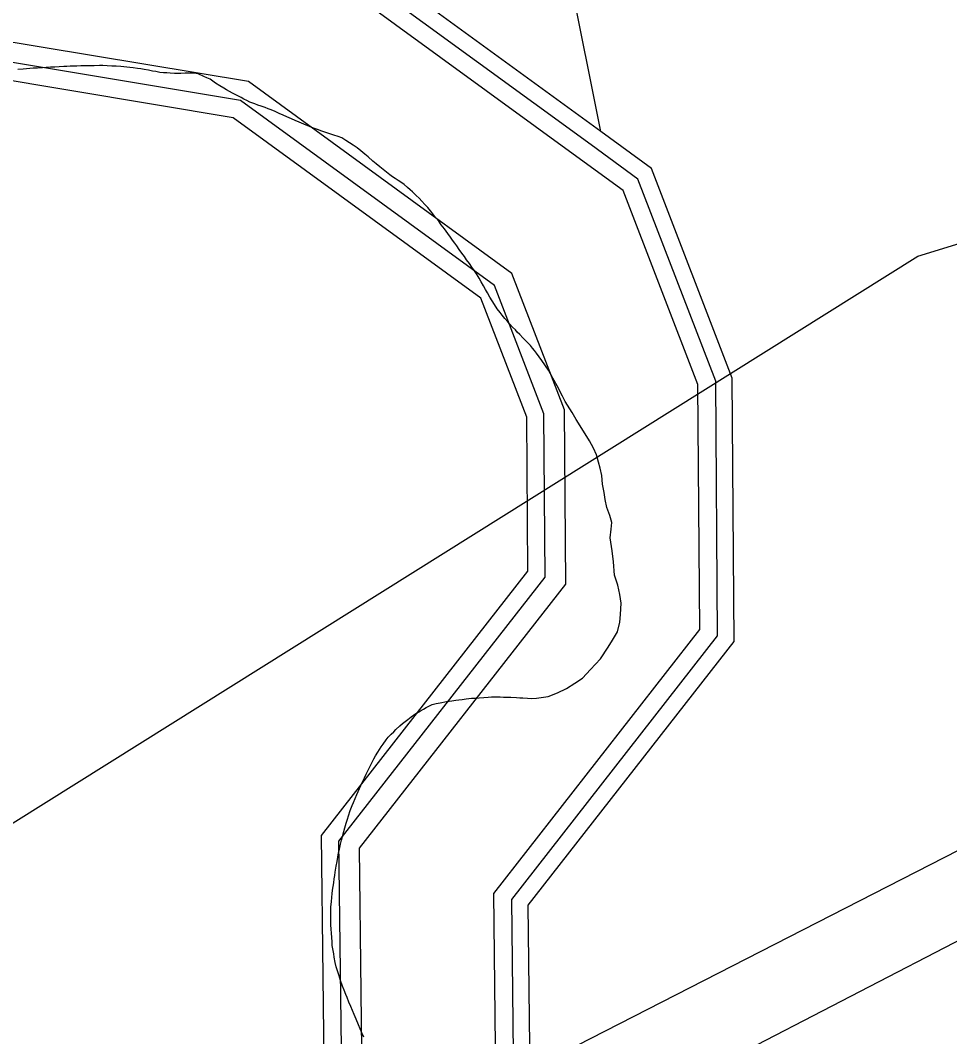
# Model space of a CAD drawing. Extents: x 2206922 to 2357709, y 510027 to 673830.
# Drawn here: x 2297027 to 2297879, y 608787 to 609718 of the extents above; entities that cross this region are included whole.
import ezdxf

# ---------------------------------------------------------------- set-up
doc = ezdxf.new("R2010")
doc.units = 0
for name, color, linetype in [('Exist Boundary Political City Limit New', 7, 'Continuous'), ('Exist Hydrographic Buffer Line', 7, 'Continuous'), ('Exist Hydrographic Misc Water Feature', 7, 'Continuous'), ('Exist Hydrographic River Shore', 7, 'Continuous'), ('Exist Utilities Electrical Transmission Line', 7, 'Continuous'), ('Map Preparation Boundary City Limit Buffer Line', 7, 'Continuous')]:
    doc.layers.add(name, color=color, linetype=linetype)

msp = doc.modelspace()

# ---------------------------------------------------------------- linework, layer by layer
at = {"layer": 'Exist Boundary Political City Limit New'}
for points in [[(2297264, 609633), (2297260.5, 609634.62), (2297256.75, 609636.12), (2297254, 609637.25), (2297251.25, 609638.25), (2297247.5, 609639.56), (2297244.5, 609640.56), (2297241.75, 609641.62), (2297237.25, 609643.38), (2297234.5, 609644.81), (2297231.75, 609646.12), (2297229.25, 609647.44), (2297221.25, 609651.44), (2297218.5, 609653.06), (2297215.75, 609654.56), (2297213.25, 609656.12), (2297209.75, 609658.19), (2297205.75, 609660.75), (2297203.25, 609662.44), (2297200.75, 609664.31), (2297197.75, 609665.44), (2297195, 609666.94), (2297189.75, 609669.25), (2297185.75, 609669.75), (2297182, 609669.81), (2297178, 609669.81), (2297173.75, 609669.69), (2297168, 609669.69), (2297164, 609669.88), (2297161, 609670.06), (2297158, 609670.25), (2297154.75, 609670.56), (2297151, 609671.25), (2297148, 609671.81), (2297144.25, 609672.5), (2297140.25, 609673.25), (2297137.25, 609673.81), (2297134.25, 609674.19), (2297130.25, 609674.62), (2297127.25, 609675), (2297124.25, 609675.31), (2297119, 609675.81), (2297114.5, 609676.12), (2297110.5, 609676.31), (2297106.5, 609676.5), (2297102.25, 609676.75), (2297099.25, 609676.75), (2297094.5, 609676.69), (2297090.5, 609676.69), (2297086.25, 609676.62), (2297082.25, 609676.5), (2297078.5, 609676.38), (2297075.5, 609676.25), (2297072.5, 609676.12), (2297069.5, 609676.06), (2297066.75, 609675.94), (2297062.5, 609675.75), (2297058.5, 609675.5), (2297054.5, 609675.31), (2297050.5, 609675.06), (2297047, 609674.88), (2297042.5, 609674.56), (2297038.5, 609674.31), (2297035.5, 609674.12), (2297032.5, 609673.88), (2297029.25, 609673.56), (2297024.5, 609673.12)], [(2297560.5, 609293.38), (2297559.75, 609301.06), (2297558.25, 609307.81), (2297556.75, 609313.38), (2297554.75, 609320.25), (2297552, 609326.19), (2297548.5, 609333.06), (2297543, 609341.94), (2297536.25, 609352.38), (2297532.5, 609359.06), (2297526.25, 609368.94), (2297523.75, 609373.81), (2297518.75, 609383.44), (2297515, 609390.44), (2297511, 609397.81), (2297504.75, 609406.5), (2297500, 609413.19), (2297498, 609415.69), (2297496.25, 609418), (2297494.25, 609420.25), (2297491.5, 609423.06), (2297487.25, 609427.31), (2297484.5, 609430.31), (2297482.25, 609432.5), (2297480.5, 609434.62), (2297478, 609437), (2297475.5, 609439.75), (2297473.5, 609442), (2297471, 609445.12), (2297468.5, 609448.19), (2297466.5, 609450.5), (2297463.75, 609454.06), (2297461.25, 609457.81), (2297459.25, 609461.19), (2297457.25, 609464.62), (2297455, 609468.56), (2297453.25, 609471.56), (2297451.25, 609475.12), (2297449.25, 609478.56), (2297447.25, 609481.94), (2297445.5, 609485.06), (2297443, 609488.75), (2297440.75, 609492.06), (2297438.5, 609495.31), (2297435.75, 609498.94), (2297433.75, 609501.81), (2297431.5, 609505.06), (2297429, 609508.38), (2297426.75, 609511.56), (2297425, 609514), (2297422.75, 609516.94), (2297421, 609519.69), (2297418.5, 609522.94), (2297415.5, 609527.12), (2297412.5, 609531), (2297410.25, 609534.19), (2297407.75, 609537.38), (2297404, 609542.25), (2297400.25, 609546.62), (2297397.5, 609549.62), (2297394.75, 609552.56), (2297392.25, 609555.38), (2297389.75, 609557.75), (2297386.25, 609561), (2297384, 609563), (2297381.75, 609565), (2297378.5, 609567.69), (2297375.5, 609569.88), (2297373, 609571.56), (2297370.5, 609573.31), (2297368, 609575), (2297365.5, 609576.75), (2297362.5, 609579.06), (2297359.25, 609581.62), (2297356.25, 609584.12), (2297353, 609586.69), (2297350, 609589.31), (2297345.5, 609593.06), (2297342.5, 609595.69), (2297338.75, 609598.75), (2297335.5, 609601.5), (2297332, 609603.88), (2297328.5, 609606.12), (2297325.25, 609608.25), (2297321.5, 609610.5), (2297318, 609611.75), (2297314.25, 609612.94), (2297310.5, 609614.12), (2297306.75, 609615.38), (2297303.25, 609616.56), (2297299.25, 609618.12), (2297295.5, 609619.56), (2297291.75, 609621.06), (2297286.75, 609623), (2297282.5, 609624.88), (2297278.75, 609626.44), (2297275.25, 609628.06), (2297271, 609629.94), (2297267.75, 609631.31), (2297264, 609633)], [(2297316.25, 608943.31), (2297317.25, 608947.56), (2297317.75, 608951.5), (2297318.5, 608955.44), (2297319.25, 608958.81), (2297320.25, 608963.25), (2297321.25, 608967.19), (2297323.25, 608974.94), (2297324.25, 608978.31), (2297325.5, 608982.56), (2297326.75, 608986.38), (2297327.5, 608989.25), (2297329.25, 608994.25), (2297331, 608998.69), (2297332.25, 609001.44), (2297333.75, 609005.12), (2297335.25, 609008.81), (2297336.5, 609011.62), (2297337.75, 609014.31), (2297339, 609017.06), (2297340.25, 609019.75), (2297342.25, 609024.06), (2297343.75, 609027.38), (2297345.25, 609030.69), (2297347.25, 609034.25), (2297349, 609037.94), (2297350.75, 609041.5), (2297352.25, 609044.25), (2297354.5, 609047.69), (2297356, 609050.12), (2297357.5, 609052.62), (2297359.25, 609055.12), (2297362, 609059.06), (2297364, 609061.31), (2297366.75, 609064.19), (2297369, 609066.25), (2297371, 609068.44), (2297374.75, 609071.88), (2297377, 609073.88), (2297382, 609077.62), (2297385, 609080.06), (2297388.5, 609082.56), (2297393.5, 609085.56), (2297396.25, 609087.06), (2297398.75, 609088.5), (2297404.25, 609091.31), (2297408, 609092.38), (2297411.5, 609093), (2297417.5, 609094), (2297422.25, 609094.75), (2297426, 609095.25), (2297428.75, 609095.56), (2297431.75, 609096), (2297435.5, 609096.5), (2297440.25, 609097.06), (2297443.5, 609097.31), (2297455.5, 609098.06), (2297458.5, 609098.25), (2297466.5, 609098.25), (2297469.5, 609098.19), (2297473.5, 609098.12), (2297476.5, 609098.06), (2297481.5, 609097.81), (2297484.5, 609097.62), (2297487.5, 609097.44), (2297491.5, 609097.12), (2297495, 609096.94), (2297500, 609097.19), (2297510.5, 609098.69), (2297519, 609102.06), (2297527.5, 609105.88), (2297535, 609110.94), (2297542, 609115.5), (2297549.5, 609123.44), (2297558.5, 609133.12), (2297565.5, 609143.81), (2297569.5, 609150.19), (2297574.25, 609157.81), (2297576.25, 609166.75), (2297577, 609173.69), (2297577.5, 609184.19), (2297576.25, 609192.31), (2297574.5, 609200.56), (2297571.25, 609209.94), (2297570.5, 609222.06), (2297569.25, 609232.19), (2297567.5, 609244), (2297568.25, 609252.06), (2297569, 609258), (2297567, 609264.5), (2297564.25, 609272), (2297562.75, 609279.25), (2297562, 609285.62), (2297560.5, 609293.38)], [(2297341.5, 608786.5), (2297339.75, 608790.56), (2297338.25, 608794.25), (2297336.75, 608797.94), (2297334.5, 608803.06), (2297332.75, 608807.19), (2297331.25, 608810.94), (2297329.75, 608814.62), (2297328, 608818.69), (2297326.25, 608823), (2297325.25, 608825.75), (2297323.75, 608829.5), (2297322, 608833.38), (2297320.25, 608838.5), (2297319, 608842.69), (2297317.75, 608846.5), (2297316.25, 608851.12), (2297315.5, 608854.88), (2297314.5, 608860), (2297314, 608863), (2297313.5, 608865.94), (2297312.75, 608870.69), (2297312.5, 608873.88), (2297312.25, 608877.88), (2297312, 608881.94), (2297311.75, 608885.44), (2297311.5, 608889.62), (2297311.5, 608906), (2297312, 608910.69), (2297312.25, 608914.88), (2297312.75, 608917.88), (2297313, 608921.31), (2297313.5, 608924.62), (2297314, 608927.81), (2297314.5, 608931.75), (2297315, 608934.75), (2297315.5, 608937.69), (2297316.25, 608943.31)]]:
    msp.add_lwpolyline(points, dxfattribs=at)
at = {"layer": 'Exist Hydrographic Buffer Line'}
for points in [[(2297540.19, 609590.83), (2297284.07, 609777.37), (2297000.35, 609824.5), (2296658.12, 609782.8), (2295759.89, 609428.41), (2295555.04, 609152.77), (2295524.89, 608980.31), (2295315, 609229.09), (2295191.03, 609280.36), (2295161.85, 609315.98), (2295176.45, 609562.99), (2294975.41, 609755.32), (2294519.12, 609626.5), (2294269.33, 609623.12), (2293959.04, 609705.92), (2293832.58, 609797.26), (2292834.97, 610760.62), (2292828.04, 610955.39), (2292865.24, 611088.21), (2292917.08, 611585.21), (2292957.41, 611680.04), (2293039.14, 611745.35), (2293238.73, 611851.1), (2293348.64, 611963.77)], [(2297549.86, 609604.1), (2297290.59, 609792.93), (2297000.71, 609841.09), (2296654.04, 609798.85), (2295749.5, 609441.97), (2295539.54, 609159.44), (2295514.77, 609017.77), (2295324.97, 609242.74), (2295201.11, 609293.96), (2295178.62, 609321.42), (2295193.29, 609569.6), (2294979.98, 609773.68)], [(2297477.28, 609486.28), (2297235.77, 609662.18), (2296997.69, 609701.73), (2296688.26, 609664.03), (2295836.76, 609328.08), (2295669.8, 609103.43), (2295638.37, 608923.63), (2295546.35, 608836.32), (2295467.92, 608859.36), (2295241.19, 609128.09), (2295116.36, 609179.71), (2295037.71, 609275.72)], [(2297461.46, 609475.22), (2297228.51, 609644.88), (2296997.29, 609683.29), (2296692.78, 609646.19), (2295848.3, 609313), (2295687.04, 609096.01), (2295655.32, 608914.54), (2295551.29, 608815.84), (2295457.5, 608843.39), (2295230.1, 609112.91), (2295105.14, 609164.59), (2295019.06, 609269.67)], [(2297522.42, 608402.31), (2297316.24, 608497.38), (2297480.49, 608630.31), (2297477.14, 608912.64), (2297665.92, 609154.4), (2297664.23, 609387.57), (2297592.81, 609572.81), (2297549.86, 609604.1)], [(2297504.14, 608392.66), (2297285.38, 608493.53), (2297463.98, 608638.07), (2297460.66, 608918.2), (2297649.47, 609160), (2297647.83, 609384.45), (2297579.23, 609562.39), (2297540.19, 609590.83)], [(2297378.31, 608229.05), (2297378.84, 608253.73), (2297245.59, 608382.45), (2297136.55, 608430.51), (2297075.66, 608489.64), (2297075.66, 608551.76), (2297122.52, 608595.11), (2297237.35, 608612.26), (2297340.78, 608695.96), (2297337.65, 608959.73), (2297526.65, 609201.77), (2297525.49, 609361.23), (2297477.28, 609486.28)], [(2297359.56, 608229.45), (2297359.92, 608245.94), (2297234.97, 608366.64), (2297125.91, 608414.72), (2297056.91, 608481.71), (2297056.91, 608559.95), (2297114.03, 608612.8), (2297229.52, 608630.04), (2297321.93, 608704.82), (2297318.83, 608966.08), (2297507.86, 609208.16), (2297506.77, 609357.67), (2297461.46, 609475.22)]]:
    msp.add_lwpolyline(points, dxfattribs=at)
at = {"layer": 'Exist Hydrographic Misc Water Feature'}
msp.add_lwpolyline([(2297558.77, 609616.33), (2297502.99, 609895.54), (2297400.88, 610146.83), (2297205.87, 610419.65), (2296565.9, 611196.8), (2296522.84, 611302.6), (2296479.99, 611510.12), (2296594, 611796.37), (2296750.86, 611963.74), (2296989.95, 612149.06), (2297337.93, 612342.06), (2297881.97, 612439.61), (2298051.45, 612588.42), (2298175.96, 612775.29), (2298421.54, 613221.71)], dxfattribs=at)
at = {"layer": 'Exist Hydrographic River Shore'}
for points in [[(2297558.77, 609616.33), (2297296.61, 609807.27), (2297001.05, 609856.37), (2296650.29, 609813.64), (2295739.93, 609454.46), (2295525.25, 609165.58), (2295505.45, 609052.29), (2295334.16, 609255.32), (2295210.41, 609306.49), (2295194.07, 609326.43), (2295208.81, 609575.7), (2294984.19, 609790.59)], [(2297448.86, 609463.7), (2297221.87, 609629.02), (2296996.92, 609666.39), (2296696.93, 609629.84), (2295858.88, 609299.19), (2295702.84, 609089.22), (2295670.85, 608906.21), (2295555.82, 608797.07), (2295447.96, 608828.75), (2295219.94, 609099.01), (2295094.86, 609150.74)], [(2297536.13, 608412.66), (2297344.68, 608500.93), (2297495.71, 608623.16), (2297492.34, 608907.51), (2297681.1, 609149.24), (2297679.34, 609390.44), (2297605.33, 609582.42), (2297558.77, 609616.33)], [(2297343.67, 608229.8), (2297343.87, 608239.33), (2297225.97, 608353.24), (2297116.88, 608401.32), (2297041.01, 608474.99), (2297041.01, 608566.9), (2297106.83, 608627.8), (2297222.89, 608645.13), (2297305.94, 608712.33), (2297302.86, 608971.47), (2297491.92, 609213.58), (2297490.89, 609354.66), (2297448.86, 609463.7)]]:
    msp.add_lwpolyline(points, dxfattribs=at)
at = {"layer": 'Exist Utilities Electrical Transmission Line'}
for p, q in [((2297469.81, 609264.6), (2297568.81, 609326.59)), ((2297358.76, 608687.98), (2298011.8, 609022.08)), ((2298012.5, 608940.18), (2297378.42, 608612.35))]:
    msp.add_line(p, q, dxfattribs=at)
for points in [[(2297568.81, 609326.59), (2297849.4, 609502.28), (2298004.71, 609549.68)], [(2292810.06, 607147.38), (2296665.01, 608761.58), (2296744.41, 608810.38), (2297469.81, 609264.6)]]:
    msp.add_lwpolyline(points, dxfattribs=at)
at = {"layer": 'Map Preparation Boundary City Limit Buffer Line'}
for points in [[(2297264, 609633), (2297260.5, 609634.62), (2297256.75, 609636.12), (2297254, 609637.25), (2297251.25, 609638.25), (2297247.5, 609639.56), (2297244.5, 609640.56), (2297241.75, 609641.62), (2297237.25, 609643.38), (2297234.5, 609644.81), (2297231.75, 609646.12), (2297229.25, 609647.44), (2297221.25, 609651.44), (2297218.5, 609653.06), (2297215.75, 609654.56), (2297213.25, 609656.12), (2297209.75, 609658.19), (2297205.75, 609660.75), (2297203.25, 609662.44), (2297200.75, 609664.31), (2297197.75, 609665.44), (2297195, 609666.94), (2297189.75, 609669.25), (2297185.75, 609669.75), (2297182, 609669.81), (2297178, 609669.81), (2297173.75, 609669.69), (2297168, 609669.69), (2297164, 609669.88), (2297161, 609670.06), (2297158, 609670.25), (2297154.75, 609670.56), (2297151, 609671.25), (2297148, 609671.81), (2297144.25, 609672.5), (2297140.25, 609673.25), (2297137.25, 609673.81), (2297134.25, 609674.19), (2297130.25, 609674.62), (2297127.25, 609675), (2297124.25, 609675.31), (2297119, 609675.81), (2297114.5, 609676.12), (2297110.5, 609676.31), (2297106.5, 609676.5), (2297102.25, 609676.75), (2297099.25, 609676.75), (2297094.5, 609676.69), (2297090.5, 609676.69), (2297086.25, 609676.62), (2297082.25, 609676.5), (2297078.5, 609676.38), (2297075.5, 609676.25), (2297072.5, 609676.12), (2297069.5, 609676.06), (2297066.75, 609675.94), (2297062.5, 609675.75), (2297058.5, 609675.5), (2297054.5, 609675.31), (2297050.5, 609675.06), (2297047, 609674.88), (2297042.5, 609674.56), (2297038.5, 609674.31), (2297035.5, 609674.12), (2297032.5, 609673.88), (2297029.25, 609673.56), (2297024.5, 609673.12)], [(2297560.5, 609293.38), (2297559.75, 609301.06), (2297558.25, 609307.81), (2297556.75, 609313.38), (2297554.75, 609320.25), (2297552, 609326.19), (2297548.5, 609333.06), (2297543, 609341.94), (2297536.25, 609352.38), (2297532.5, 609359.06), (2297526.25, 609368.94), (2297523.75, 609373.81), (2297518.75, 609383.44), (2297515, 609390.44), (2297511, 609397.81), (2297504.75, 609406.5), (2297500, 609413.19), (2297498, 609415.69), (2297496.25, 609418), (2297494.25, 609420.25), (2297491.5, 609423.06), (2297487.25, 609427.31), (2297484.5, 609430.31), (2297482.25, 609432.5), (2297480.5, 609434.62), (2297478, 609437), (2297475.5, 609439.75), (2297473.5, 609442), (2297471, 609445.12), (2297468.5, 609448.19), (2297466.5, 609450.5), (2297463.75, 609454.06), (2297461.25, 609457.81), (2297459.25, 609461.19), (2297457.25, 609464.62), (2297455, 609468.56), (2297453.25, 609471.56), (2297451.25, 609475.12), (2297449.25, 609478.56), (2297447.25, 609481.94), (2297445.5, 609485.06), (2297443, 609488.75), (2297440.75, 609492.06), (2297438.5, 609495.31), (2297435.75, 609498.94), (2297433.75, 609501.81), (2297431.5, 609505.06), (2297429, 609508.38), (2297426.75, 609511.56), (2297425, 609514), (2297422.75, 609516.94), (2297421, 609519.69), (2297418.5, 609522.94), (2297415.5, 609527.12), (2297412.5, 609531), (2297410.25, 609534.19), (2297407.75, 609537.38), (2297404, 609542.25), (2297400.25, 609546.62), (2297397.5, 609549.62), (2297394.75, 609552.56), (2297392.25, 609555.38), (2297389.75, 609557.75), (2297386.25, 609561), (2297384, 609563), (2297381.75, 609565), (2297378.5, 609567.69), (2297375.5, 609569.88), (2297373, 609571.56), (2297370.5, 609573.31), (2297368, 609575), (2297365.5, 609576.75), (2297362.5, 609579.06), (2297359.25, 609581.62), (2297356.25, 609584.12), (2297353, 609586.69), (2297350, 609589.31), (2297345.5, 609593.06), (2297342.5, 609595.69), (2297338.75, 609598.75), (2297335.5, 609601.5), (2297332, 609603.88), (2297328.5, 609606.12), (2297325.25, 609608.25), (2297321.5, 609610.5), (2297318, 609611.75), (2297314.25, 609612.94), (2297310.5, 609614.12), (2297306.75, 609615.38), (2297303.25, 609616.56), (2297299.25, 609618.12), (2297295.5, 609619.56), (2297291.75, 609621.06), (2297286.75, 609623), (2297282.5, 609624.88), (2297278.75, 609626.44), (2297275.25, 609628.06), (2297271, 609629.94), (2297267.75, 609631.31), (2297264, 609633)], [(2297316.25, 608943.31), (2297317.25, 608947.56), (2297317.75, 608951.5), (2297318.5, 608955.44), (2297319.25, 608958.81), (2297320.25, 608963.25), (2297321.25, 608967.19), (2297323.25, 608974.94), (2297324.25, 608978.31), (2297325.5, 608982.56), (2297326.75, 608986.38), (2297327.5, 608989.25), (2297329.25, 608994.25), (2297331, 608998.69), (2297332.25, 609001.44), (2297333.75, 609005.12), (2297335.25, 609008.81), (2297336.5, 609011.62), (2297337.75, 609014.31), (2297339, 609017.06), (2297340.25, 609019.75), (2297342.25, 609024.06), (2297343.75, 609027.38), (2297345.25, 609030.69), (2297347.25, 609034.25), (2297349, 609037.94), (2297350.75, 609041.5), (2297352.25, 609044.25), (2297354.5, 609047.69), (2297356, 609050.12), (2297357.5, 609052.62), (2297359.25, 609055.12), (2297362, 609059.06), (2297364, 609061.31), (2297366.75, 609064.19), (2297369, 609066.25), (2297371, 609068.44), (2297374.75, 609071.88), (2297377, 609073.88), (2297382, 609077.62), (2297385, 609080.06), (2297388.5, 609082.56), (2297393.5, 609085.56), (2297396.25, 609087.06), (2297398.75, 609088.5), (2297404.25, 609091.31), (2297408, 609092.38), (2297411.5, 609093), (2297417.5, 609094), (2297422.25, 609094.75), (2297426, 609095.25), (2297428.75, 609095.56), (2297431.75, 609096), (2297435.5, 609096.5), (2297440.25, 609097.06), (2297443.5, 609097.31), (2297455.5, 609098.06), (2297458.5, 609098.25), (2297466.5, 609098.25), (2297469.5, 609098.19), (2297473.5, 609098.12), (2297476.5, 609098.06), (2297481.5, 609097.81), (2297484.5, 609097.62), (2297487.5, 609097.44), (2297491.5, 609097.12), (2297495, 609096.94), (2297500, 609097.19), (2297510.5, 609098.69), (2297519, 609102.06), (2297527.5, 609105.88), (2297535, 609110.94), (2297542, 609115.5), (2297549.5, 609123.44), (2297558.5, 609133.12), (2297565.5, 609143.81), (2297569.5, 609150.19), (2297574.25, 609157.81), (2297576.25, 609166.75), (2297577, 609173.69), (2297577.5, 609184.19), (2297576.25, 609192.31), (2297574.5, 609200.56), (2297571.25, 609209.94), (2297570.5, 609222.06), (2297569.25, 609232.19), (2297567.5, 609244), (2297568.25, 609252.06), (2297569, 609258), (2297567, 609264.5), (2297564.25, 609272), (2297562.75, 609279.25), (2297562, 609285.62), (2297560.5, 609293.38)], [(2297341.5, 608786.5), (2297339.75, 608790.56), (2297338.25, 608794.25), (2297336.75, 608797.94), (2297334.5, 608803.06), (2297332.75, 608807.19), (2297331.25, 608810.94), (2297329.75, 608814.62), (2297328, 608818.69), (2297326.25, 608823), (2297325.25, 608825.75), (2297323.75, 608829.5), (2297322, 608833.38), (2297320.25, 608838.5), (2297319, 608842.69), (2297317.75, 608846.5), (2297316.25, 608851.12), (2297315.5, 608854.88), (2297314.5, 608860), (2297314, 608863), (2297313.5, 608865.94), (2297312.75, 608870.69), (2297312.5, 608873.88), (2297312.25, 608877.88), (2297312, 608881.94), (2297311.75, 608885.44), (2297311.5, 608889.62), (2297311.5, 608906), (2297312, 608910.69), (2297312.25, 608914.88), (2297312.75, 608917.88), (2297313, 608921.31), (2297313.5, 608924.62), (2297314, 608927.81), (2297314.5, 608931.75), (2297315, 608934.75), (2297315.5, 608937.69), (2297316.25, 608943.31)]]:
    msp.add_lwpolyline(points, dxfattribs=at)

doc.saveas('drawing.dxf')
